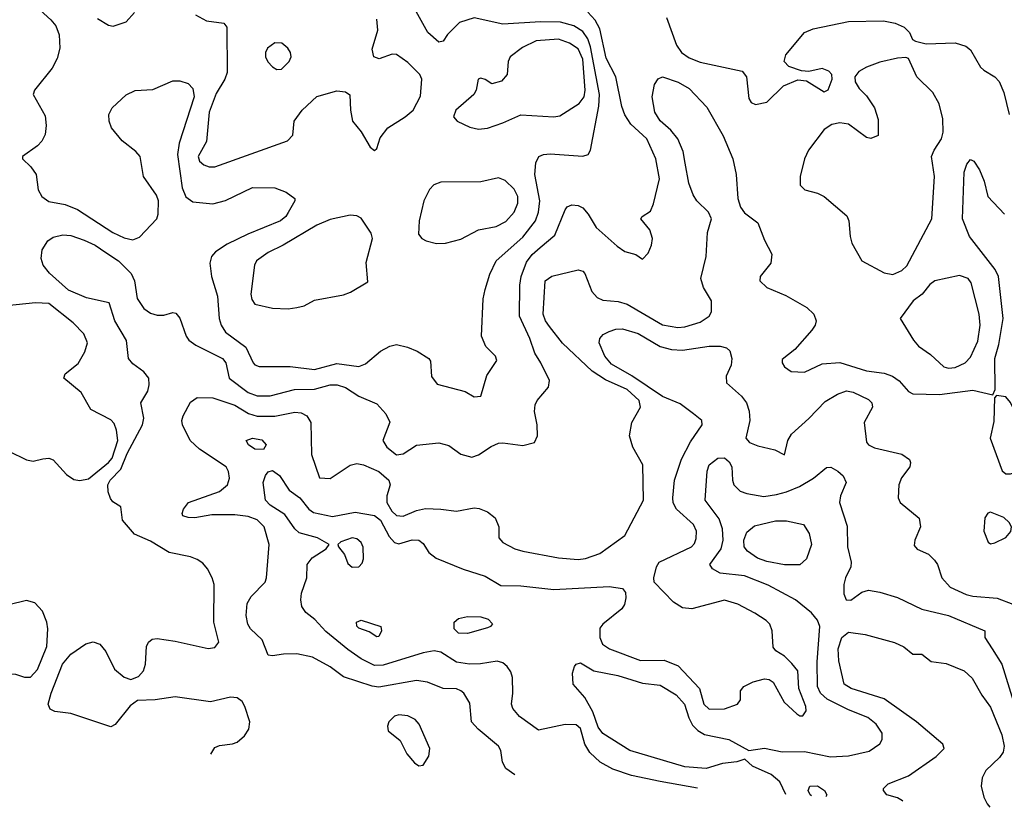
# Model space of a CAD drawing. Extents: x 1173029 to 1307123, y 522559 to 678521.
# Tile 334 of 623: x 1296344 to 1300787, y 522799 to 526353. Entities that reach past the tile are written whole.
import ezdxf

# ---------------------------------------------------------------- set-up
doc = ezdxf.new("R2010")
doc.units = 0

msp = doc.modelspace()

# ---------------------------------------------------------------- linework, layer by layer
at = {"layer": '0CON10XD'}
for points in [[(1296405, 526424.3), (1296485, 526352.5), (1296506.8, 526325), (1296522, 526285), (1296524.7, 526225), (1296512.6, 526177.4), (1296490, 526135), (1296411.1, 526035), (1296405.6, 526015), (1296458.5, 525918.5), (1296463.8, 525875), (1296458.8, 525835), (1296443.8, 525805), (1296425, 525784.5), (1296356.2, 525735), (1296356.7, 525725), (1296395, 525689.2), (1296418.9, 525655), (1296428.1, 525585), (1296444.3, 525555), (1296475, 525533.2), (1296548.7, 525518.7), (1296605, 525497.1), (1296765, 525392.2), (1296815, 525368.2), (1296855, 525360), (1296885, 525371.2), (1296962.7, 525455), (1296969.5, 525475), (1296971.1, 525535), (1296961.5, 525561.5), (1296902.7, 525645), (1296887.5, 525735), (1296868.2, 525758.2), (1296806.1, 525806.1), (1296759.1, 525865), (1296747.9, 525895), (1296746.2, 525925), (1296762.1, 525955), (1296825, 526014.5), (1296865, 526032.9), (1296945, 526037.5), (1297035, 526076.7), (1297066.4, 526076.4), (1297104.5, 526064.5), (1297125, 526042.5), (1297131.2, 526005), (1297064.3, 525795.7), (1297055.6, 525745), (1297077.3, 525595), (1297094, 525554), (1297125, 525530.5), (1297215, 525522.7), (1297272.4, 525537.6), (1297395, 525596.1), (1297495, 525594.5), (1297546.2, 525575), (1297585.7, 525545.7), (1297585.8, 525535), (1297556.2, 525483.8), (1297545.6, 525465), (1297521.1, 525445), (1297374.2, 525385.8), (1297280.5, 525339.5), (1297228, 525305), (1297210, 525285), (1297202.2, 525255), (1297209.1, 525195), (1297236.8, 525105), (1297243.9, 525005), (1297252.9, 524975), (1297272.8, 524942.8), (1297365, 524875.6), (1297397.3, 524805), (1297405.3, 524795.3), (1297425, 524788.8), (1297565, 524788.9), (1297675, 524774.8), (1297775, 524801.7), (1297875, 524788.6), (1297905, 524800.4), (1297971.9, 524858.1), (1298015, 524880.7), (1298045, 524886.9), (1298094.5, 524875.5), (1298137.8, 524857.8), (1298190.8, 524825), (1298197.5, 524812.5), (1298202.7, 524742.7), (1298228.3, 524708.3), (1298355, 524675.7), (1298395, 524651.2), (1298425.8, 524654.2), (1298452.8, 524747.2), (1298497.1, 524815), (1298490.8, 524835), (1298447.9, 524877.9), (1298428.6, 524925), (1298436.2, 525093.8), (1298444.7, 525135.3), (1298466.2, 525205), (1298494.3, 525265.7), (1298615, 525372.2), (1298671.6, 525445), (1298685.2, 525484.8), (1298691.6, 525535), (1298668.9, 525655), (1298672.6, 525707.4), (1298686.2, 525735), (1298707.5, 525745), (1298737.6, 525747.6), (1298885, 525736.9), (1298908.8, 525745), (1298920, 525765), (1298957.9, 525962.1), (1298961.1, 526015), (1298920, 526230), (1298907.2, 526267.2), (1298885, 526300.3), (1298844.5, 526324.5), (1298785, 526341.3), (1298695, 526343.5), (1298525, 526333.4), (1298395, 526361.9), (1298329.1, 526340.9), (1298275, 526286.7), (1298255, 526256.7), (1298235, 526251.2), (1298185.7, 526295.7), (1298110.3, 526430.3)], [(1297206.8, 523039.3), (1297225, 523069.2), (1297245, 523078.5), (1297305, 523085.4), (1297325, 523093.2), (1297358.5, 523121.5), (1297378.5, 523151.5), (1297382, 523185), (1297360.6, 523255), (1297347.4, 523277.4), (1297325, 523293.5), (1297295, 523295.8), (1297205, 523275.3), (1297045, 523298.2), (1296955, 523283.8), (1296875, 523281.4), (1296842.2, 523257.8), (1296775, 523172.9), (1296755, 523162.9), (1296575, 523222.5), (1296502.4, 523232.4), (1296481.5, 523241.5), (1296472.9, 523265), (1296485.4, 523315), (1296537.4, 523445), (1296575, 523490.8), (1296642.4, 523537.6), (1296675, 523545.6), (1296705.4, 523535.4), (1296732.8, 523502.8), (1296772, 523422), (1296815, 523386.4), (1296845, 523375.5), (1296880.1, 523389.9), (1296902.3, 523415), (1296911.1, 523445), (1296916.7, 523525), (1296925.4, 523544.6), (1296942.1, 523557.9), (1296965, 523561.8), (1297045, 523549.7), (1297195, 523515.5), (1297225, 523520.6), (1297243.1, 523545), (1297219.5, 523635), (1297221.5, 523805), (1297213.3, 523835), (1297191.9, 523875), (1297170.2, 523900.2), (1297145, 523917.5), (1297115, 523929.1), (1297018.6, 523948.6), (1296935, 523999.5), (1296862.2, 524032.2), (1296807.5, 524095), (1296800, 524155), (1296765, 524178), (1296753.4, 524193.4), (1296742.9, 524222.9), (1296741.9, 524255), (1296753, 524275), (1296800.7, 524325), (1296828.8, 524395), (1296898.7, 524525), (1296903.8, 524555), (1296891.2, 524625), (1296922.4, 524677.6), (1296928.5, 524705), (1296926.7, 524735), (1296905, 524764.3), (1296855, 524800.6), (1296835, 524823.8), (1296825.6, 524905), (1296773.3, 524995), (1296747.5, 525075), (1296645, 525098.8), (1296565, 525132.2), (1296478.8, 525208.8), (1296450, 525245), (1296440.4, 525275), (1296446, 525314), (1296470.6, 525355), (1296495, 525372.2), (1296538.1, 525381.9), (1296575, 525379.7), (1296635, 525358.6), (1296685, 525335.3), (1296732.6, 525302.6), (1296790, 525265), (1296847.7, 525207.7), (1296862.1, 525175), (1296873.6, 525095), (1296905, 525050.5), (1296935, 525029.1), (1296965, 525019.5), (1296995, 525020.6), (1297035, 525032), (1297048.8, 525028.8), (1297066.8, 525006.8), (1297095.6, 524925), (1297107.3, 524907.3), (1297138.9, 524885), (1297259.6, 524825), (1297273.8, 524805), (1297289.2, 524735), (1297375, 524670.8), (1297415, 524655.3), (1297474.1, 524655.9), (1297584.8, 524685.2), (1297675, 524686.2), (1297745, 524705.3), (1297776.1, 524706.1), (1297815, 524692.8), (1297875, 524654.5), (1297955, 524620), (1297996.1, 524575), (1298015, 524536.7), (1297983.1, 524455), (1298001.1, 524425), (1298045, 524389.4), (1298075, 524394.4), (1298135, 524433.3), (1298235, 524444.4), (1298281.3, 524431.3), (1298335, 524392), (1298385, 524379.2), (1298415, 524389.4), (1298472, 524428), (1298505, 524441.8), (1298525, 524444.6), (1298615, 524432.5), (1298666.7, 524445), (1298681.2, 524475), (1298680, 524525), (1298667.5, 524585), (1298670.8, 524615), (1298680, 524635), (1298730, 524695), (1298734.2, 524725), (1298696.5, 524805), (1298668.2, 524848.2), (1298646.5, 524915), (1298600, 525015), (1298601.8, 525155), (1298606.8, 525195), (1298631.2, 525258.8), (1298657.1, 525292.9), (1298692.3, 525325), (1298759.2, 525380.8), (1298806, 525495), (1298815, 525508.8), (1298835, 525518), (1298865, 525514.2), (1298885, 525504.2), (1298910, 525475), (1298945.6, 525415.6), (1299040.6, 525330.6), (1299075, 525307.5), (1299125, 525293.3), (1299155, 525272.5), (1299180.5, 525299.5), (1299196, 525335), (1299200, 525365), (1299188, 525405), (1299147.5, 525455), (1299153.3, 525465), (1299190.3, 525489.7), (1299205, 525522.5), (1299231.1, 525635), (1299215.3, 525725), (1299174.6, 525815), (1299102.3, 525882.3), (1299074.3, 525924.3), (1299061.3, 525961.3), (1299034.7, 526095), (1298990.4, 526179.6), (1298962.1, 526312.1), (1298940.7, 526350.7), (1298907.2, 526387.2)], [(1296695, 526358.8), (1296745, 526328), (1296765.9, 526324.1), (1296825, 526343.8), (1296862.5, 526385)], [(1297136.7, 526375), (1297187.3, 526347.3), (1297265, 526337.5), (1297279.3, 526319.3), (1297280.6, 526115), (1297269.4, 526085), (1297230.3, 526019.7), (1297199.6, 525935), (1297186.8, 525803.2), (1297148.9, 525735), (1297155.6, 525715), (1297175, 525698.1), (1297199.7, 525689.7), (1297225, 525689.5), (1297553.2, 525806.8), (1297577.3, 525832.7), (1297582, 525895), (1297618.6, 525945), (1297685, 526005.7), (1297775, 526032.5), (1297815, 526028), (1297833.6, 526013.6), (1297836.2, 525945), (1297846, 525895), (1297885, 525846.7), (1297925, 525777.5), (1297945, 525763.3), (1297955, 525772.5), (1297970.6, 525819.4), (1298005, 525864.4), (1298084.2, 525915), (1298120, 525945), (1298152.7, 526007.3), (1298159.4, 526085), (1298149.5, 526105), (1298095, 526159.2), (1298045, 526195.6), (1298025, 526197.1), (1297965.9, 526175.9), (1297942, 526185), (1297935, 526220), (1297960.8, 526305), (1297956, 526355)], [(1299263.1, 526363.1), (1299307.5, 526237.5), (1299330, 526205), (1299365, 526180.9), (1299415, 526161.6), (1299605, 526120.8), (1299624.3, 526095), (1299635, 525997.5), (1299645, 525980), (1299665, 525970), (1299715, 525981.4), (1299791.2, 526055), (1299855, 526081.2), (1299895, 526076.7), (1299975, 526027.5), (1299993, 526037), (1300011.2, 526085), (1300008.8, 526105), (1299995, 526120), (1299965, 526132.5), (1299905, 526118.8), (1299871.7, 526121.7), (1299815, 526141.2), (1299794.4, 526164.4), (1299800.8, 526195), (1299885, 526295.5), (1299925, 526312.1), (1300085, 526344.7), (1300242.8, 526347.2), (1300295, 526336.7), (1300335, 526319.2), (1300358.8, 526295), (1300373.6, 526263.6), (1300386.7, 526256.7), (1300435, 526244), (1300565, 526248.5), (1300613.1, 526233.1), (1300635, 526216.9), (1300679.5, 526139.5), (1300694.6, 526124.6), (1300745, 526095.7), (1300764.6, 526074.6), (1300785.6, 526025), (1300809.2, 525925)], [(1297505, 526128), (1297525, 526130), (1297560.8, 526165), (1297568.6, 526185), (1297565.8, 526205), (1297554, 526225), (1297527.6, 526247.6), (1297495, 526249.2), (1297462.9, 526225), (1297453.3, 526205), (1297453.3, 526185), (1297463.5, 526163.5), (1297485, 526140.8), (1297505, 526128)], [(1298415, 525858.9), (1298455, 525863.5), (1298525, 525887.3), (1298605, 525924.4), (1298754.6, 525915.4), (1298781.1, 525918.9), (1298869.3, 525975), (1298891, 526005), (1298896.5, 526035), (1298885.7, 526175), (1298865, 526221.9), (1298825, 526247.6), (1298775, 526264.4), (1298675, 526256.9), (1298612.7, 526227.3), (1298557.1, 526185), (1298548.1, 526165), (1298544.3, 526105), (1298518.8, 526075), (1298475, 526064), (1298445, 526083.3), (1298425, 526088.8), (1298412.5, 526085), (1298403.8, 526035), (1298393.8, 526015), (1298312, 525945), (1298302, 525915), (1298318.8, 525895), (1298375, 525867.8), (1298415, 525858.9)], [(1300285, 525204), (1300325, 525221.2), (1300348.1, 525241.9), (1300460.4, 525455), (1300471.8, 525645), (1300459.3, 525735), (1300470.3, 525765), (1300503.8, 525815), (1300511.1, 525845), (1300510, 525905), (1300492.7, 525972.7), (1300464.5, 526025), (1300393.1, 526095), (1300355, 526177.5), (1300343, 526183), (1300305, 526180), (1300225, 526161.4), (1300165, 526139.4), (1300130.6, 526119.4), (1300112.9, 526095), (1300115, 526072.5), (1300131.9, 526041.9), (1300165, 526010), (1300201.5, 525955), (1300217.9, 525902.1), (1300218.8, 525831.2), (1300185, 525816.7), (1300165, 525821.2), (1300085, 525881.4), (1300045, 525887.5), (1300009.7, 525880.3), (1299975, 525857.5), (1299903.8, 525765), (1299886.4, 525725), (1299865.8, 525645), (1299866.1, 525606.1), (1299887.5, 525585), (1299945, 525570), (1299975, 525555.6), (1300077.3, 525467.3), (1300086.5, 525445), (1300091.1, 525375), (1300099.5, 525345), (1300144.3, 525265), (1300245, 525210.6), (1300285, 525204)], [(1298578.5, 522945.8), (1298537.8, 522975), (1298522.6, 523002.6), (1298514.6, 523055), (1298505, 523075.6), (1298412.6, 523152.6), (1298382.5, 523185), (1298375, 523270), (1298348.6, 523315), (1298335.4, 523325.4), (1298315, 523333.3), (1298255, 523335.7), (1298184.7, 523364.7), (1298135, 523371.8), (1297965, 523342.1), (1297935, 523345.9), (1297805, 523387.5), (1297745, 523433.5), (1297665, 523476.1), (1297595, 523492.1), (1297535, 523490.9), (1297485, 523482.5), (1297466.1, 523486.1), (1297437.8, 523555), (1297385, 523604.5), (1297373.9, 523625), (1297366.6, 523665), (1297371, 523719), (1297388.8, 523751.2), (1297452.2, 523815), (1297458.5, 523835), (1297469.2, 523985), (1297446.7, 524065), (1297415, 524097.1), (1297375, 524111.6), (1297315, 524119.2), (1297210.5, 524119.5), (1297135, 524106.2), (1297105, 524106.7), (1297080, 524115), (1297077.5, 524125), (1297083.3, 524145), (1297106.2, 524175), (1297245, 524223.8), (1297281.1, 524255), (1297291.1, 524285), (1297287.1, 524315), (1297275.4, 524335.4), (1297155.7, 524415), (1297113.1, 524455), (1297078.1, 524525), (1297075.6, 524545), (1297082.5, 524565), (1297115, 524628), (1297145, 524647.8), (1297215, 524647.3), (1297315, 524613.6), (1297376.3, 524576.3), (1297415, 524563.9), (1297495, 524563.9), (1297585, 524582.9), (1297615, 524578.8), (1297639.1, 524565), (1297658, 524535), (1297661.5, 524391.5), (1297696.4, 524286.4), (1297745, 524282.5), (1297835, 524342.5), (1297865, 524350), (1297895, 524345.3), (1297965, 524314.7), (1298009.4, 524275), (1298016.5, 524255), (1298001.1, 524205), (1298001.5, 524175), (1298023.2, 524135), (1298045, 524115.3), (1298075, 524113.1), (1298135, 524139.1), (1298175, 524147.2), (1298245, 524145.3), (1298315, 524135.3), (1298395, 524150), (1298418.1, 524148.1), (1298455, 524133.1), (1298489.1, 524105), (1298506.4, 524065), (1298506, 524015), (1298524.5, 523994.5), (1298578, 523965), (1298615, 523954.6), (1298775, 523924.4), (1298865, 523917.9), (1298897.9, 523922.1), (1298962, 523945), (1299074.3, 524025.7), (1299158.5, 524185), (1299155.4, 524345), (1299110.4, 524425), (1299096.4, 524475), (1299106.2, 524535), (1299145.9, 524605), (1299140.3, 524635), (1299085, 524684.4), (1298987.9, 524727.9), (1298926.9, 524766.9), (1298793, 524893), (1298735, 524969.4), (1298716.5, 524995), (1298706.5, 525025), (1298715.8, 525175), (1298745, 525195.6), (1298865, 525224.5), (1298885, 525218.9), (1298895, 525208.1), (1298926.6, 525126.6), (1298949.8, 525099.8), (1298975, 525088.2), (1299045, 525081.5), (1299085, 525070), (1299245, 524976.9), (1299314.7, 524964.7), (1299345, 524967.2), (1299415, 524987.7), (1299455.6, 525015), (1299465.6, 525035), (1299465.6, 525085), (1299430.4, 525145), (1299418.5, 525185), (1299442, 525285), (1299447.6, 525392.4), (1299466.2, 525455), (1299452.7, 525485), (1299400.5, 525535), (1299383, 525563), (1299363.1, 525615), (1299346.9, 525705), (1299337.9, 525757.9), (1299313.8, 525815), (1299282.7, 525855), (1299235, 525896.2), (1299210.9, 525935), (1299198.9, 526005), (1299209.4, 526060.6), (1299224.6, 526085.4), (1299245, 526094.4), (1299315, 526071.5), (1299365, 526041.9), (1299445, 525958.6), (1299518.8, 525828.8), (1299562.7, 525725), (1299576.9, 525655), (1299584.5, 525545.5), (1299597.5, 525507.5), (1299615, 525481.4), (1299675, 525436.2), (1299705, 525358), (1299738.2, 525295), (1299734.5, 525255), (1299685.6, 525195), (1299683.5, 525175), (1299715.8, 525145), (1299801.7, 525108.3), (1299896.5, 525055), (1299928.2, 525025), (1299938.2, 524995), (1299933.6, 524975), (1299918.5, 524951.5), (1299842.5, 524865), (1299785, 524820), (1299784.2, 524805), (1299795, 524786.2), (1299825.9, 524765.9), (1299885, 524763.3), (1299965, 524800.5), (1300045, 524806.2), (1300165, 524769.2), (1300245, 524758), (1300282.5, 524745), (1300313.1, 524723.1), (1300355, 524675.8), (1300375, 524664.4), (1300495, 524661.6), (1300645, 524681.6), (1300735, 524660), (1300746.1, 524683.9), (1300744.2, 524824.2), (1300762.1, 524887.9), (1300782.9, 525005), (1300761.3, 525195), (1300746, 525226), (1300629.6, 525375), (1300598, 525455), (1300605.5, 525664.5), (1300618.8, 525701.2), (1300635, 525722.5), (1300650, 525715), (1300675.8, 525675), (1300696, 525625), (1300712.5, 525555), (1300788.2, 525475)], [(1298225, 525343.3), (1298265, 525344.6), (1298335, 525362.1), (1298414.7, 525405.3), (1298495, 525419.6), (1298537.8, 525442.2), (1298575.8, 525484.2), (1298592.2, 525525), (1298592.2, 525555), (1298575, 525588.5), (1298535, 525627.7), (1298505, 525639.2), (1298425, 525621.5), (1298245, 525619.5), (1298212.3, 525607.7), (1298193.3, 525586.7), (1298167.9, 525535), (1298147.3, 525445), (1298144.5, 525385), (1298158.6, 525365), (1298178.8, 525355), (1298225, 525343.3)], [(1297555, 525048.6), (1297595, 525053.8), (1297627.7, 525062.3), (1297675, 525087.5), (1297805, 525111.9), (1297836.3, 525123.7), (1297915, 525170), (1297907.7, 525257.7), (1297936.7, 525365), (1297930.4, 525390.4), (1297885, 525458.1), (1297865, 525467.9), (1297835, 525470.8), (1297745, 525451.1), (1297685, 525425.3), (1297533.7, 525336.3), (1297465, 525303.2), (1297413.3, 525265), (1297403.5, 525245), (1297387.8, 525115), (1297390.9, 525090.9), (1297405, 525069.2), (1297485, 525051.5), (1297555, 525048.6)], [(1300535, 524780.8), (1300565, 524783.8), (1300610.6, 524805), (1300635, 524830.6), (1300667.7, 524902.3), (1300678.8, 524975), (1300673.2, 525025), (1300637.5, 525165), (1300624, 525185), (1300585, 525198.6), (1300473.3, 525175), (1300451.7, 525158.3), (1300416.7, 525115), (1300375.8, 525084.2), (1300317.5, 525005), (1300377.3, 524907.3), (1300400.4, 524880.4), (1300455, 524842.3), (1300515, 524787.1), (1300535, 524780.8)], [(1296295, 524406.6), (1296375, 524367.7), (1296405, 524360.4), (1296448.4, 524371.6), (1296475, 524375.4), (1296495, 524367.1), (1296555, 524300.4), (1296588.8, 524278.8), (1296615, 524273.6), (1296655, 524282.1), (1296745, 524354.7), (1296761.3, 524375), (1296786.2, 524455), (1296781.5, 524501.5), (1296770.8, 524530.8), (1296755, 524547.8), (1296665, 524594.4), (1296621.5, 524671.5), (1296543.3, 524735), (1296550, 524755), (1296607.6, 524802.4), (1296637.5, 524855), (1296650.4, 524895), (1296633.8, 524935), (1296585.6, 524985.6), (1296475, 525072.9), (1296415, 525076.2), (1296285, 525062.3)], [(1299402.5, 522885.6), (1299235, 522915.3), (1299105, 522942.7), (1299021.5, 522971.5), (1298963.3, 523003.3), (1298916.6, 523046.6), (1298894.1, 523084.1), (1298875.3, 523155), (1298855, 523171.5), (1298805, 523173.1), (1298685, 523147.5), (1298599.1, 523209.1), (1298568.9, 523245), (1298563.1, 523265), (1298569.5, 523315), (1298567.5, 523385), (1298560.7, 523410.7), (1298544.3, 523435), (1298525, 523450.6), (1298498.7, 523458.7), (1298423.7, 523446.3), (1298374.6, 523445.4), (1298315, 523454.7), (1298245, 523499.3), (1298215, 523506), (1298165, 523495.9), (1297985, 523440), (1297945, 523439.5), (1297885, 523468.6), (1297825, 523511.2), (1297725, 523592.3), (1297676.4, 523646.4), (1297635, 523678.6), (1297616.9, 523705), (1297613.1, 523735), (1297615.8, 523765), (1297640, 523835), (1297642, 523895), (1297664.5, 523925.5), (1297726.7, 523965), (1297740, 523985), (1297687.5, 524015), (1297605, 524038.5), (1297585, 524055.6), (1297540.1, 524120.1), (1297475, 524162.8), (1297452.9, 524185), (1297442.5, 524265), (1297453, 524297), (1297465, 524312.5), (1297485, 524319.2), (1297516.5, 524296.5), (1297559.9, 524229.9), (1297607.9, 524195), (1297648.9, 524145), (1297670, 524130), (1297755, 524111.1), (1297858.3, 524131.7), (1297945, 524116.5), (1297971.6, 524095), (1298011, 524021), (1298035, 523994.4), (1298055, 523988.5), (1298115, 524006.8), (1298145, 524004.5), (1298165, 523989.4), (1298189.7, 523949.7), (1298223.4, 523923.4), (1298345, 523874.4), (1298445, 523842.7), (1298515, 523800.4), (1298605, 523798.2), (1298755, 523782.5), (1299004.6, 523795.4), (1299065, 523786), (1299078.1, 523768.1), (1299078.9, 523745), (1299073.6, 523715), (1299062.1, 523695), (1298975.6, 523625), (1298962.8, 523607.2), (1298962.5, 523565), (1298974.5, 523535), (1299005, 523514.6), (1299145, 523461.4), (1299252.6, 523462.6), (1299315, 523437.7), (1299411.5, 523335), (1299430.9, 523265), (1299455, 523241.8), (1299525, 523243.1), (1299583.3, 523265), (1299596.2, 523285), (1299596.7, 523325), (1299612, 523345), (1299653.3, 523365), (1299705, 523379.2), (1299725.8, 523375.8), (1299744.2, 523364.2), (1299794.1, 523274.1), (1299850.9, 523220.9), (1299865, 523212), (1299877.7, 523212.3), (1299892.5, 523235), (1299891.9, 523255), (1299860.8, 523335), (1299855.6, 523415.6), (1299828.3, 523448.3), (1299795, 523481.2), (1299756.1, 523506.1), (1299745, 523522.5), (1299740, 523595), (1299729.2, 523625), (1299712.4, 523642.4), (1299661.2, 523675), (1299585.3, 523715.3), (1299525, 523734.6), (1299377.5, 523695), (1299335, 523699.6), (1299295, 523724.5), (1299208, 523815), (1299206, 523835), (1299217.8, 523885), (1299230, 523905), (1299375.2, 523974.8), (1299389.6, 523990.4), (1299397.3, 524012.7), (1299397.9, 524045), (1299385.4, 524075), (1299307.7, 524145), (1299293.5, 524173.5), (1299290.8, 524195), (1299298.6, 524275), (1299330.3, 524369.7), (1299371.3, 524448.7), (1299424.4, 524525), (1299421.9, 524545), (1299385.2, 524575.2), (1299325, 524619.6), (1299245, 524652.9), (1299106.1, 524746.1), (1299015, 524798.4), (1298984.1, 524835), (1298958.5, 524895), (1298961.8, 524915), (1298977.8, 524932.2), (1299003.5, 524946.5), (1299035, 524957.4), (1299065, 524958.3), (1299135, 524937.6), (1299235, 524879.2), (1299285, 524865.2), (1299335, 524862), (1299455, 524880.3), (1299505, 524880.4), (1299533, 524873), (1299548.3, 524858.3), (1299558.2, 524825), (1299554.6, 524795), (1299531.8, 524745), (1299534.4, 524715), (1299601.4, 524655), (1299623.6, 524623.6), (1299636.4, 524586.4), (1299639.4, 524545), (1299621.4, 524465), (1299637.5, 524445), (1299675, 524430.8), (1299752.5, 524412.5), (1299795, 524390), (1299810, 524455), (1299827.1, 524482.9), (1299905, 524553.1), (1299979.1, 524630.9), (1300035, 524663.8), (1300075, 524679.2), (1300105, 524672.3), (1300175, 524640), (1300190, 524625), (1300192.9, 524605), (1300154.5, 524535.5), (1300165, 524446.2), (1300175, 524434.2), (1300202, 524422), (1300325, 524393.3), (1300359.3, 524369.3), (1300364.3, 524355), (1300360.6, 524335), (1300323.9, 524286.1), (1300311.1, 524255), (1300308.1, 524195), (1300317.1, 524175), (1300403.3, 524103.3), (1300409.5, 524065), (1300382.9, 524005), (1300381.3, 523981.3), (1300394.6, 523964.6), (1300445, 523940.8), (1300472.3, 523915), (1300485.4, 523895), (1300505.3, 523835.3), (1300543.2, 523793.2), (1300615, 523760), (1300645, 523751.8), (1300755, 523742.7), (1300826.2, 523716.2)], [(1300815, 524304.4), (1300915, 524333.8), (1300975, 524372.2), (1301000, 524405), (1301033.9, 524496.1), (1301077.3, 524537.3), (1301075.3, 524545.3), (1301065, 524549.1), (1300926.4, 524546.4), (1300874.7, 524554.7), (1300838.4, 524578.4), (1300815, 524625.8), (1300795, 524651.4), (1300752.5, 524657.5), (1300742.5, 524647.5), (1300739.5, 524540.5), (1300724, 524465), (1300777.9, 524317.9), (1300794.4, 524304.4), (1300815, 524304.4)], [(1297445, 524413.8), (1297405, 524415.7), (1297376, 524435), (1297366.2, 524455), (1297394.6, 524465.4), (1297437.4, 524457.4), (1297456, 524435), (1297445, 524413.8)], [(1299800.8, 522857.3), (1299774.2, 522914.2), (1299735, 522948.2), (1299651.2, 522985), (1299617, 523017), (1299580, 523005), (1299515, 522997.5), (1299442.5, 522975), (1299345, 522981.7), (1299097.1, 523055), (1298975, 523132.7), (1298955, 523160.5), (1298930.8, 523230.8), (1298895, 523294.4), (1298842.5, 523355), (1298839.2, 523405), (1298847.5, 523435), (1298855, 523446), (1298875, 523450.6), (1298934.7, 523414.7), (1299043.9, 523393.9), (1299107.1, 523375), (1299155, 523359.7), (1299235, 523350), (1299307.2, 523307.2), (1299344.7, 523265), (1299363.5, 523203.5), (1299380.4, 523170.4), (1299405, 523145.4), (1299435, 523128.5), (1299543.8, 523105), (1299635, 523056.2), (1299705, 523066.5), (1299785, 523049.4), (1299885, 523050.9), (1300002.4, 523027.6), (1300085, 523031.8), (1300177.3, 523052.7), (1300225, 523086.2), (1300235.7, 523105), (1300235.8, 523134.2), (1300208.9, 523175), (1300171.1, 523205), (1300085, 523238.7), (1299987.3, 523287.3), (1299958.5, 523315), (1299944.6, 523344.6), (1299943.5, 523456.5), (1299955.4, 523615), (1299943.7, 523643.7), (1299916.9, 523676.9), (1299845.2, 523735.2), (1299721.3, 523801.3), (1299615, 523844.3), (1299505, 523855.9), (1299470, 523875), (1299458.2, 523895), (1299510, 523965), (1299518.8, 524005), (1299515.2, 524055.2), (1299501, 524101), (1299437.3, 524185), (1299445.8, 524315.8), (1299455.7, 524345), (1299495.3, 524374.7), (1299525, 524376.2), (1299545, 524357.8), (1299557.1, 524335), (1299560.4, 524275), (1299567.1, 524255), (1299595, 524226.2), (1299625.3, 524215.3), (1299702.2, 524202.2), (1299759.1, 524210.9), (1299805, 524222.3), (1299863.4, 524246.6), (1299925.9, 524284.1), (1299985, 524332), (1300005, 524333.8), (1300035.4, 524315.4), (1300060, 524295), (1300074, 524265), (1300047.8, 524205), (1300043.3, 524175), (1300078, 524068), (1300079.6, 523975), (1300096.5, 523905), (1300095.5, 523884.5), (1300070.4, 523835), (1300063.3, 523805), (1300063.3, 523763.3), (1300074.3, 523735), (1300095, 523734.4), (1300145, 523770), (1300175, 523779.4), (1300225, 523770.8), (1300305, 523745.6), (1300415, 523693.6), (1300535, 523665.3), (1300700, 523595), (1300700, 523565), (1300731.9, 523515), (1300775.9, 523445.9), (1300829.5, 523275)], [(1299795, 523893.1), (1299715, 523908.1), (1299674, 523924), (1299629.1, 523955), (1299614.1, 523975), (1299611.8, 524005), (1299625, 524041.4), (1299660.5, 524069.5), (1299755, 524091.6), (1299805, 524092), (1299880.8, 524075), (1299906.2, 524035), (1299916.8, 523985), (1299895, 523920), (1299865, 523893.1), (1299795, 523893.1)], [(1300725, 523988.8), (1300745, 523992), (1300795, 524016.2), (1300816.4, 524043.6), (1300820, 524065), (1300810, 524085), (1300785, 524107.1), (1300725, 524130.6), (1300713.7, 524126.3), (1300700, 524105), (1300695.4, 524045.4), (1300715, 523996.2), (1300725, 523988.8)], [(1297845, 523883.3), (1297875, 523884.4), (1297889.8, 523900.2), (1297895, 523920), (1297893.6, 523973.6), (1297885, 523994), (1297865, 524010), (1297845, 524015.7), (1297792.7, 523997.3), (1297780, 523985), (1297782.5, 523975), (1297810.3, 523940.3), (1297825, 523900), (1297845, 523883.3)], [(1296205, 523361.9), (1296250.3, 523389.7), (1296289.1, 523400.9), (1296325, 523400.3), (1296365, 523387.3), (1296393.5, 523386.5), (1296425, 523420.9), (1296467.2, 523525), (1296471.7, 523605), (1296466.8, 523635), (1296446.6, 523685), (1296412.6, 523722.6), (1296375, 523733.2), (1296295, 523713.2), (1296250.6, 523689.4), (1296223.1, 523656.9), (1296195, 523590.8), (1296156, 523526), (1296146.9, 523485), (1296146.2, 523405), (1296173.3, 523365), (1296205, 523361.9)], [(1298365, 523583.8), (1298325, 523584.5), (1298305.4, 523605), (1298305, 523634), (1298325, 523650.9), (1298365, 523660.5), (1298425, 523659.4), (1298457.8, 523647.8), (1298477.3, 523627.3), (1298468.8, 523615), (1298455, 523609.1), (1298365, 523583.8)], [(1297955, 523568.8), (1297921.7, 523591.7), (1297875, 523608.1), (1297865, 523616.7), (1297864.3, 523635), (1297885, 523643.3), (1297974, 523615), (1297977.5, 523595), (1297965, 523570), (1297955, 523568.8)], [(1300329.8, 522826.9), (1300328.7, 522828.7), (1300305, 522842.5), (1300257.5, 522855), (1300242.5, 522875), (1300242.5, 522885), (1300263.3, 522905), (1300355, 522941.4), (1300479.3, 523029.3), (1300516.2, 523065), (1300510, 523085), (1300390.5, 523185), (1300245, 523289.3), (1300096, 523335), (1300064.3, 523355), (1300040.6, 523460.6), (1300038.1, 523515), (1300053.7, 523565), (1300085, 523589.3), (1300159.2, 523579.2), (1300292.4, 523542.4), (1300334.1, 523524.1), (1300375, 523490), (1300415, 523490), (1300457.5, 523457.5), (1300525, 523448.8), (1300605.7, 523415), (1300642.7, 523382.7), (1300685.4, 523305), (1300725, 523251.1), (1300776.3, 523126.3), (1300787.3, 523075), (1300781.7, 523048.3), (1300765, 523024.3), (1300704.6, 522965.4), (1300687.3, 522932.7), (1300683.1, 522895), (1300695.6, 522845.6), (1300710, 522815), (1300722.4, 522799.5)], [(1298145, 522986.2), (1298165, 522990), (1298190.2, 523029.8), (1298194.5, 523065), (1298146.5, 523175), (1298128, 523195), (1298095, 523212.5), (1298055, 523216.2), (1298035, 523210), (1298010, 523185), (1298003.3, 523165), (1298006.7, 523145), (1298060.3, 523100.3), (1298091.2, 523041.2), (1298125, 523000), (1298145, 522986.2)], [(1299916.9, 522850.7), (1299911.2, 522855), (1299902.5, 522875), (1299910, 522895), (1299945, 522895.6), (1299976.7, 522875), (1299986.7, 522855), (1299982.7, 522846.9)]]:
    msp.add_lwpolyline(points, dxfattribs=at)

doc.saveas('drawing.dxf')
